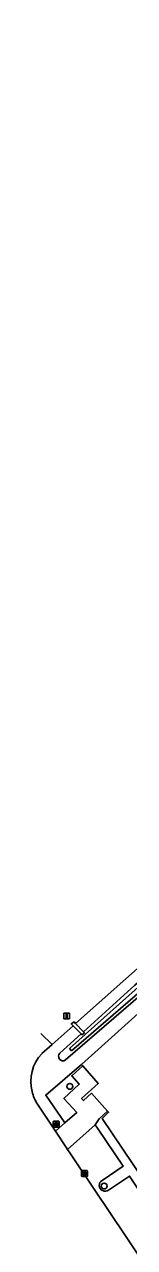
# Model space of a CAD drawing. Extents: x 158352 to 159489, y 383828 to 384597.
# Drawn here: x 158585.6 to 158602.1, y 384384.9 to 384592.4 of the extents above; entities that cross this region are included whole.
import ezdxf

# ---------------------------------------------------------------- set-up
doc = ezdxf.new("R2010")
doc.units = 0
for name, color, linetype in [('IMGEO_Afsluitpaal', 7, 'Continuous'), ('IMGEO_Boom', 7, 'Continuous'), ('IMGEO_Brandkraan', 7, 'Continuous'), ('IMGEO_Groenvoorziening', 7, 'Continuous'), ('IMGEO_Kolk', 7, 'Continuous'), ('IMGEO_Muur', 7, 'Continuous'), ('IMGEO_Pand', 7, 'Continuous'), ('IMGEO_Parkeervlak_open', 7, 'Continuous'), ('IMGEO_Rijbaan_lokaal_gesloten', 7, 'Continuous'), ('IMGEO_Rijbaan_lokaal_open', 7, 'Continuous'), ('IMGEO_Voetpad_open', 7, 'Continuous'), ('IMGEO_Waterloop', 7, 'Continuous')]:
    doc.layers.add(name, color=color, linetype=linetype)

msp = doc.modelspace()

# ---------------------------------------------------------------- linework, layer by layer
at = {"layer": 'IMGEO_Afsluitpaal'}
for p, q in [((158591.19, 384423.77), (158591.19, 384424.57)), ((158591.19, 384424.57), (158591.19, 384423.77)), ((158591.29, 384424.67), (158592.08, 384424.67)), ((158592.08, 384424.67), (158591.29, 384424.67)), ((158592.08, 384423.67), (158591.29, 384423.67)), ((158591.29, 384423.67), (158592.08, 384423.67)), ((158592.18, 384424.57), (158592.18, 384423.77)), ((158592.18, 384423.77), (158592.18, 384424.57))]:
    msp.add_line(p, q, dxfattribs=at)
msp.add_lwpolyline([(158591.61, 384424.54), (158591.76, 384424.54), (158591.76, 384423.79), (158591.61, 384423.79), (158591.61, 384424.54)], dxfattribs=at)
for centre, start, end in [((158591.29, 384424.57), 90, 180), ((158591.29, 384424.57), 90, 180), ((158591.29, 384423.77), 180, 270), ((158591.29, 384423.77), 180, 270), ((158592.08, 384424.57), 0, 90), ((158592.08, 384424.57), 360, 90), ((158592.08, 384423.77), 270, 0), ((158592.08, 384423.77), 270, 0)]:
    msp.add_arc(centre, 0.1, start, end, dxfattribs=at)
at = {"layer": 'IMGEO_Boom'}
for centre in [(158592.24, 384412.23), (158598.05, 384395.32)]:
    msp.add_circle(centre, 0.489, dxfattribs=at)
at = {"layer": 'IMGEO_Brandkraan'}
for p, q in [((158589.43, 384405.38), (158589.43, 384406.23)), ((158589.5, 384406.31), (158590.35, 384406.31)), ((158590.35, 384405.3), (158589.5, 384405.3)), ((158589.91, 384406.08), (158589.94, 384406.08)), ((158589.94, 384405.53), (158589.91, 384405.53)), ((158590.43, 384406.23), (158590.43, 384405.38))]:
    msp.add_line(p, q, dxfattribs=at)
for points in [[(158589.43, 384405.38), (158589.43, 384406.23)], [(158589.5, 384406.31), (158590.35, 384406.31)], [(158590.35, 384405.3), (158589.5, 384405.3)], [(158589.77, 384406), (158589.77, 384405.6), (158589.99, 384405.6)], [(158590.01, 384406), (158589.77, 384406)], [(158589.95, 384405.92), (158589.9, 384405.92), (158589.9, 384405.85)], [(158589.9, 384405.85), (158589.95, 384405.85)], [(158589.96, 384405.77), (158589.9, 384405.77), (158589.9, 384405.69)], [(158589.9, 384405.69), (158589.96, 384405.69)], [(158590.43, 384406.23), (158590.43, 384405.38)]]:
    msp.add_lwpolyline(points, dxfattribs=at)
for centre, radius, start, end in [((158589.5, 384406.23), 0.0765, 91.552, 178.448), ((158589.5, 384406.23), 0.0765, 91.552, 178.448), ((158589.5, 384405.38), 0.0765, 181.552, 268.448), ((158589.5, 384405.38), 0.0765, 181.552, 268.448), ((158589.95, 384405.89), 0.0379, 267.8285, 90.9355), ((158589.96, 384405.73), 0.0404, 269.8759, 90.5077), ((158589.99, 384405.86), 0.251, 268.6676, 293.5347), ((158590.01, 384405.86), 0.145, 59.4692, 91.5367), ((158590.03, 384405.91), 0.0922, 285.5137, 58.1501), ((158590.04, 384405.72), 0.105, 301.3115, 78.989), ((158590.35, 384406.23), 0.0765, 1.552, 88.448), ((158590.35, 384406.23), 0.0765, 1.552, 88.448), ((158590.35, 384405.38), 0.0765, 271.552, 358.448), ((158590.35, 384405.38), 0.0765, 271.552, 358.448)]:
    msp.add_arc(centre, radius, start, end, dxfattribs=at)
for centre, major_axis, ratio, start_param, end_param in [((158589.91, 384405.8), (-0.387, 0.002), 0.722429, 4.712389, 7.853982), ((158589.94, 384405.8), (-0.39, 0.002), 0.717154, 1.570796, 4.712389)]:
    msp.add_ellipse(centre, major_axis=major_axis, ratio=ratio, start_param=start_param, end_param=end_param, dxfattribs=at)
at = {"layer": 'IMGEO_Groenvoorziening'}
for points in [[(158594.55, 384421.5), (158603.28, 384429.41), (158646.38, 384466.38), (158684.59, 384500), (158710.41, 384522.72), (158787.73, 384592.4), (158788.79, 384591.19), (158686.56, 384500), (158643.58, 384461.65), (158591.5, 384416.72), (158591.46, 384416.69)], [(158590.55, 384417.88), (158594.14, 384421.13)], [(158591.39, 384406.02), (158588.15, 384410.76), (158594.2, 384415.93)]]:
    msp.add_lwpolyline(points, dxfattribs=at)
msp.add_arc((158591.07, 384417.33), 0.753, 134.1741, 301.2805, dxfattribs=at)
at = {"layer": 'IMGEO_Kolk'}
for p, q in [((158594.22, 384397), (158594.22, 384397.85)), ((158594.29, 384397.93), (158595.15, 384397.93)), ((158595.15, 384396.93), (158594.29, 384396.93)), ((158594.73, 384397.15), (158594.7, 384397.15)), ((158594.71, 384397.71), (158594.73, 384397.71)), ((158595.22, 384397.85), (158595.22, 384397))]:
    msp.add_line(p, q, dxfattribs=at)
for points in [[(158594.22, 384397), (158594.22, 384397.85)], [(158594.29, 384397.93), (158595.15, 384397.93)], [(158595.15, 384396.93), (158594.29, 384396.93)], [(158594.54, 384397.63), (158594.66, 384397.63), (158594.66, 384397.47), (158594.79, 384397.63), (158594.96, 384397.63), (158594.81, 384397.48), (158594.96, 384397.23), (158594.81, 384397.23), (158594.73, 384397.39), (158594.66, 384397.32), (158594.66, 384397.23), (158594.54, 384397.23), (158594.54, 384397.63)], [(158595.22, 384397.85), (158595.22, 384397)]]:
    msp.add_lwpolyline(points, dxfattribs=at)
for centre, start, end in [((158594.3, 384397.85), 91.552, 178.448), ((158594.3, 384397.85), 91.552, 178.448), ((158594.3, 384397), 181.552, 268.448), ((158594.3, 384397), 181.552, 268.448), ((158595.14, 384397.85), 1.552, 88.448), ((158595.14, 384397.85), 1.552, 88.448), ((158595.14, 384397), 271.552, 358.448), ((158595.14, 384397), 271.552, 358.448)]:
    msp.add_arc(centre, 0.0765, start, end, dxfattribs=at)
for centre, major_axis, ratio, start_param, end_param in [((158594.71, 384397.43), (-0.387, 0.002), 0.722429, 4.712389, 7.853982), ((158594.73, 384397.43), (-0.39, 0.002), 0.717154, 1.570796, 4.712389)]:
    msp.add_ellipse(centre, major_axis=major_axis, ratio=ratio, start_param=start_param, end_param=end_param, dxfattribs=at)
at = {"layer": 'IMGEO_Muur'}
for points in [[(158592.77, 384422.52), (158592.47, 384422.82), (158592.94, 384423.19), (158593.21, 384422.91)], [(158594.14, 384421.13), (158592.77, 384422.52)], [(158593.21, 384422.91), (158594.55, 384421.5)], [(158594.55, 384421.5), (158594.71, 384421.34), (158594.27, 384420.99), (158594.14, 384421.13)]]:
    msp.add_lwpolyline(points, dxfattribs=at)
at = {"layer": 'IMGEO_Pand'}
for points in [[(158616.88, 384436.33), (158594.2, 384415.93)], [(158594.2, 384415.93), (158594.42, 384415.69)], [(158594.42, 384415.69), (158597.06, 384412.73), (158594.24, 384410.2), (158594.57, 384409.83), (158595.91, 384411.05), (158598.62, 384408.04)], [(158598.62, 384408.04), (158598.81, 384407.83), (158597.72, 384406.8), (158609.87, 384388.71), (158611.53, 384389.82), (158617.02, 384381.57), (158617.08, 384381.48)]]:
    msp.add_lwpolyline(points, dxfattribs=at)
at = {"layer": 'IMGEO_Parkeervlak_open'}
for points in [[(158597.7, 384396.28), (158601.28, 384398.68), (158596.95, 384405.16), (158596.52, 384405.71)], [(158604.2, 384386.52), (158607.81, 384388.87), (158602.38, 384397.02), (158598.8, 384394.61)]]:
    msp.add_lwpolyline(points, dxfattribs=at)
msp.add_arc((158598.23, 384395.43), 0.997, 121.837, 304.8735, dxfattribs=at)
at = {"layer": 'IMGEO_Rijbaan_lokaal_gesloten'}
for points in [[(158593.21, 384422.91), (158614.28, 384441.63)], [(158589.21, 384419.35), (158592.77, 384422.52)], [(158589.21, 384419.35), (158587.31, 384421.19)]]:
    msp.add_lwpolyline(points, dxfattribs=at)
at = {"layer": 'IMGEO_Rijbaan_lokaal_open'}
for points in [[(158587.49, 384417.78), (158589.21, 384419.35)], [(158589.78, 384404.62), (158586.74, 384409.22)], [(158591.85, 384401.53), (158591.65, 384401.8), (158589.78, 384404.62)], [(158604.73, 384382.04), (158604.83, 384382.11), (158601.7, 384386.85), (158596.45, 384394.62), (158592.25, 384400.98), (158591.85, 384401.53)]]:
    msp.add_lwpolyline(points, dxfattribs=at)
for centre, radius, start, end in [((158592.36, 384413.09), 6.75, 136.0777, 194.9963), ((158592.56, 384412.96), 6.92, 193.5347, 212.7649)]:
    msp.add_arc(centre, radius, start, end, dxfattribs=at)
at = {"layer": 'IMGEO_Voetpad_open'}
for points in [[(158594.42, 384415.69), (158592.55, 384414.02), (158593.84, 384412.58), (158591.23, 384410.18), (158593.41, 384407.78), (158591.39, 384406.02)], [(158596.52, 384405.71), (158597.22, 384406.72), (158598.62, 384408.04)], [(158589.78, 384404.62), (158591.39, 384406.02)], [(158596.52, 384405.71), (158591.85, 384401.53)]]:
    msp.add_lwpolyline(points, dxfattribs=at)
at = {"layer": 'IMGEO_Waterloop'}
msp.add_lwpolyline([(158592.2, 384418.63), (158592.52, 384418.27), (158631.58, 384452.03), (158655.57, 384473.09), (158697.65, 384510.54), (158724.58, 384534.32), (158745.51, 384553.35), (158787.95, 384591.07), (158787.59, 384591.48), (158774.66, 384580.08), (158756.02, 384563.39), (158749.61, 384557.57), (158738.65, 384547.8), (158730.54, 384540.54), (158720.22, 384530.99), (158707.11, 384519.42), (158704.27, 384516.87), (158695.8, 384509.54), (158685.63, 384500.51), (158668.68, 384485.49), (158649.74, 384468.76), (158631.8, 384453.28), (158606.46, 384431.46), (158592.2, 384418.63)], dxfattribs=at)

doc.saveas('drawing.dxf')
